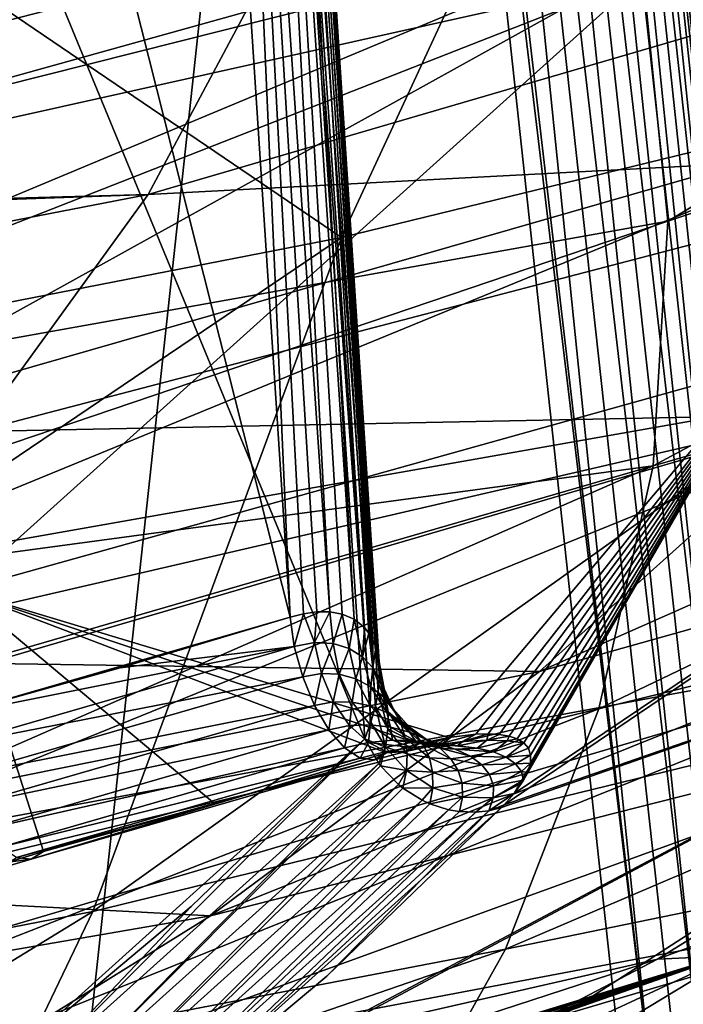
# Model space of a CAD drawing. Header units: metres. Extents: x -109 to 109, y -78 to 121.
# Tile 484 of 656: x 9.97 to 11.19, y -69.76 to -67.95. Entities that reach past the tile are written whole.
import ezdxf

# ---------------------------------------------------------------- set-up
doc = ezdxf.new("R2010")
doc.units = ezdxf.units.M
doc.layers.add('solid_508554_SW0001', color=7, linetype='CONTINUOUS')

msp = doc.modelspace()

# ---------------------------------------------------------------- linework, layer by layer
at = {"layer": 'solid_508554_SW0001'}
for points in [[(11.099886, -53.97662, 52.583096), (11.078822, -54.72551, 53.5084), (11.372429, -69.550896, 55.179344)], [(11.193978, -56.206467, 51.664692), (11.099886, -53.97662, 52.583096), (11.372429, -69.550896, 55.179344)], [(11.078822, -54.72551, 53.5084), (11.052649, -55.411457, 54.517117), (11.372429, -69.550896, 55.179344)], [(11.052649, -55.411457, 54.517117), (11.021405, -56.025562, 55.603176), (11.372429, -69.550896, 55.179344)], [(11.021405, -56.025562, 55.603176), (11.003884, -56.303486, 56.173893), (11.372429, -69.550896, 55.179344)], [(11.003884, -56.303486, 56.173893), (10.985074, -56.561272, 56.76321), (11.372429, -69.550896, 55.179344)], [(10.985074, -56.561272, 56.76321), (10.96496, -56.798229, 57.371048), (11.372429, -69.550896, 55.179344)], [(10.96496, -56.798229, 57.371048), (10.943541, -57.013496, 57.996975), (11.372429, -69.550896, 55.179344)], [(10.943541, -57.013496, 57.996975), (10.920806, -57.206284, 58.640732), (11.372429, -69.550896, 55.179344)], [(10.920806, -57.206284, 58.640732), (10.896749, -57.375793, 59.302074), (11.372429, -69.550896, 55.179344)], [(10.896749, -57.375793, 59.302074), (10.871363, -57.521179, 59.980625), (11.372429, -69.550896, 55.179344)], [(10.871363, -57.521179, 59.980625), (10.844644, -57.641582, 60.675987), (11.372429, -69.550896, 55.179344)], [(10.844644, -57.641582, 60.675987), (10.816569, -57.736176, 61.388206), (11.372429, -69.550896, 55.179344)], [(10.816569, -57.736176, 61.388206), (10.787079, -57.804199, 62.118294), (11.372429, -69.550896, 55.179344)], [(10.787079, -57.804199, 62.118294), (10.756069, -57.844742, 62.868122), (11.372429, -69.550896, 55.179344)], [(10.756069, -57.844742, 62.868122), (10.72362, -57.856609, 63.635136), (11.372429, -69.550896, 55.179344)], [(10.72362, -57.856609, 63.635136), (10.715613, -63.249142, 66.93235), (11.372429, -69.550896, 55.179344)], [(11.359968, -69.650017, 55.23122), (10.689441, -63.176216, 67.273369), (10.660881, -63.259533, 67.316826)], [(10.689441, -63.176216, 67.273369), (11.372429, -69.550896, 55.179344), (10.715613, -63.249142, 66.93235)], [(11.369334, -69.600845, 55.205662), (11.372429, -69.550896, 55.179344), (10.689441, -63.176216, 67.273369)], [(11.359968, -69.650017, 55.23122), (11.369334, -69.600845, 55.205662), (10.689441, -63.176216, 67.273369)], [(11.322629, -69.745102, 55.279568), (10.660881, -63.259533, 67.316826), (10.614527, -63.336754, 67.355988)], [(11.344223, -69.698669, 55.256145), (11.359968, -69.650017, 55.23122), (10.660881, -63.259533, 67.316826)], [(11.322629, -69.745102, 55.279568), (11.344223, -69.698669, 55.256145), (10.660881, -63.259533, 67.316826)], [(11.295086, -69.789581, 55.30162), (10.614527, -63.336754, 67.355988), (10.552168, -63.404903, 67.389351)], [(11.295086, -69.789581, 55.30162), (11.322629, -69.745102, 55.279568), (10.614527, -63.336754, 67.355988)], [(11.224426, -69.86895, 55.339779), (10.552168, -63.404903, 67.389351), (10.476211, -63.461349, 67.415627)], [(11.262318, -69.830902, 55.321709), (11.295086, -69.789581, 55.30162), (10.552168, -63.404903, 67.389351)], [(11.224426, -69.86895, 55.339779), (11.262318, -69.830902, 55.321709), (10.552168, -63.404903, 67.389351)], [(11.135849, -69.932732, 55.368664), (10.476211, -63.461349, 67.415627), (10.406857, -63.6656, 67.1343)], [(11.182116, -69.903015, 55.355484), (11.224426, -69.86895, 55.339779), (10.476211, -63.461349, 67.415627)], [(11.135849, -69.932732, 55.368664), (11.182116, -69.903015, 55.355484), (10.476211, -63.461349, 67.415627)], [(11.135849, -69.932732, 55.368664), (10.406857, -63.6656, 67.1343), (10.584968, -65.327477, 64.050369)], [(8.722846, -65.734924, 64.775879), (10.039989, -70.360802, 55.611626), (10.584968, -65.327477, 64.050369)], [(10.584968, -65.327477, 64.050369), (10.039989, -70.360802, 55.611626), (11.086201, -69.957512, 55.379543)], [(11.135849, -69.932732, 55.368664), (10.584968, -65.327477, 64.050369), (11.086201, -69.957512, 55.379543)], [(8.722846, -65.734924, 64.775879), (8.974111, -70.72364, 55.820873), (10.039989, -70.360802, 55.611626)], [(10.616752, -69.244331, 20.286196), (10.380838, -65.844398, 18.647169), (10.493095, -67.559982, 19.490025)], [(10.624987, -69.215248, 20.239943), (10.410675, -65.876724, 18.582403), (10.380838, -65.844398, 18.647169)], [(10.616752, -69.244331, 20.286196), (10.624987, -69.215248, 20.239943), (10.380838, -65.844398, 18.647169)], [(10.632301, -69.142273, 20.110825), (10.420795, -65.912155, 18.51334), (10.410675, -65.876724, 18.582403)], [(10.632489, -69.163773, 20.151255), (10.632301, -69.142273, 20.110825), (10.410675, -65.876724, 18.582403)], [(10.630182, -69.188042, 20.194366), (10.632489, -69.163773, 20.151255), (10.410675, -65.876724, 18.582403)], [(10.624987, -69.215248, 20.239943), (10.630182, -69.188042, 20.194366), (10.410675, -65.876724, 18.582403)], [(10.620139, -69.092644, 20.00526), (10.41052, -65.948273, 18.444679), (10.420795, -65.912155, 18.51334)], [(10.625846, -69.106911, 20.037916), (10.620139, -69.092644, 20.00526), (10.420795, -65.912155, 18.51334)], [(10.629986, -69.123405, 20.073084), (10.625846, -69.106911, 20.037916), (10.420795, -65.912155, 18.51334)], [(10.632301, -69.142273, 20.110825), (10.629986, -69.123405, 20.073084), (10.420795, -65.912155, 18.51334)], [(10.585676, -69.054649, 19.898096), (10.380552, -65.98262, 18.38109), (10.41052, -65.948273, 18.444679)], [(10.604863, -69.070091, 19.947094), (10.585676, -69.054649, 19.898096), (10.41052, -65.948273, 18.444679)], [(10.613075, -69.080399, 19.974985), (10.604863, -69.070091, 19.947094), (10.41052, -65.948273, 18.444679)], [(10.620139, -69.092644, 20.00526), (10.613075, -69.080399, 19.974985), (10.41052, -65.948273, 18.444679)], [(10.540831, -69.041229, 19.82568), (10.332936, -66.012863, 18.326893), (10.380552, -65.98262, 18.38109)], [(10.563925, -69.045364, 19.857826), (10.540831, -69.041229, 19.82568), (10.380552, -65.98262, 18.38109)], [(10.585676, -69.054649, 19.898096), (10.563925, -69.045364, 19.857826), (10.380552, -65.98262, 18.38109)], [(10.332936, -66.012863, 18.326893), (10.468128, -69.050972, 19.766533), (10.270909, -66.036964, 18.285767)], [(10.492867, -69.044632, 19.781076), (10.468128, -69.050972, 19.766533), (10.332936, -66.012863, 18.326893)], [(10.51713, -69.041237, 19.800543), (10.492867, -69.044632, 19.781076), (10.332936, -66.012863, 18.326893)], [(10.540831, -69.041229, 19.82568), (10.51713, -69.041237, 19.800543), (10.332936, -66.012863, 18.326893)], [(10.468128, -69.050972, 19.766533), (9.745063, -66.188759, 18.022842), (10.270909, -66.036964, 18.285767)], [(10.468128, -69.050972, 19.766533), (9.840983, -69.23201, 19.452959), (9.745063, -66.188759, 18.022842)], [(10.562556, -68.351318, 11.657229), (9.081669, -67.345329, 9.201829), (11.228762, -66.91394, 9.949012)], [(12.515007, -67.874069, 12.483847), (10.562556, -68.351318, 11.657229), (11.228762, -66.91394, 9.949012)], [(8.090868, -67.351494, 12.443469), (9.514198, -68.17852, 15.059), (10.003725, -66.967171, 13.109138)], [(10.003725, -66.967171, 13.109138), (9.514198, -68.17852, 15.059), (11.2649, -67.737183, 15.823428)], [(8.973277, -67.973274, 41.620266), (11.000391, -67.42421, 41.129379), (10.810631, -66.983475, 41.892754)], [(8.973282, -67.582893, 42.17997), (8.973277, -67.973274, 41.620266), (10.810631, -66.983475, 41.892754)], [(11.118402, -67.871162, 40.355236), (11.163894, -68.321419, 39.575367), (13.25399, -67.063972, 39.817318)], [(11.163894, -68.321419, 39.575367), (13.287147, -67.616928, 38.859566), (13.25399, -67.063972, 39.817318)], [(9.552767, -68.167564, 42.301487), (11.298637, -67.136955, 42.627331), (11.53973, -67.613617, 41.800732)], [(9.552767, -68.167564, 42.301487), (9.553184, -67.884018, 42.697395), (11.298637, -67.136955, 42.627331)], [(10.562556, -68.351318, 11.657229), (8.537952, -68.746323, 10.973067), (9.081669, -67.345329, 9.201829)], [(10.606491, -67.365486, 37.287834), (8.518078, -68.020164, 37.710732), (8.518078, -67.705467, 38.308186)], [(10.606491, -67.365486, 37.287834), (10.445769, -67.823166, 36.495113), (8.518078, -68.020164, 37.710732)], [(8.973277, -67.973274, 41.620266), (8.973287, -68.349586, 41.051792), (11.000391, -67.42421, 41.129379)], [(8.973287, -68.349586, 41.051792), (11.118402, -67.871162, 40.355236), (11.000391, -67.42421, 41.129379)], [(9.937366, -67.654198, 20.683214), (10.605354, -69.275566, 20.332878), (10.493095, -67.559982, 19.490025)], [(10.493095, -67.559982, 19.490025), (10.605354, -69.275566, 20.332878), (10.616752, -69.244331, 20.286196)], [(9.552154, -68.716293, 41.49229), (11.53973, -67.613617, 41.800732), (11.700391, -68.098663, 40.959591)], [(9.552154, -68.716293, 41.49229), (9.552423, -68.444893, 41.899971), (11.53973, -67.613617, 41.800732)], [(9.552423, -68.444893, 41.899971), (9.552767, -68.167564, 42.301487), (11.53973, -67.613617, 41.800732)], [(11.136569, -68.772041, 38.794865), (13.228186, -68.16935, 37.902748), (13.287147, -67.616928, 38.859566)], [(11.163894, -68.321419, 39.575367), (11.136569, -68.772041, 38.794865), (13.287147, -67.616928, 38.859566)], [(9.937366, -67.654198, 20.683214), (9.953881, -69.862343, 22.029278), (10.605354, -69.275566, 20.332878)], [(10.206205, -68.272141, 35.717464), (12.26021, -67.671394, 34.749088), (11.899963, -68.182938, 33.863075)], [(10.445769, -67.823166, 36.495113), (12.26021, -67.671394, 34.749088), (10.206205, -68.272141, 35.717464)], [(11.2649, -67.737183, 15.823428), (9.514198, -68.17852, 15.059), (9.860261, -69.001831, 17.463547)], [(11.2649, -67.737183, 15.823428), (9.860261, -69.001831, 17.463547), (11.337308, -68.589081, 18.178446)], [(10.445769, -67.823166, 36.495113), (8.518065, -68.318138, 37.107834), (8.518078, -68.020164, 37.710732)], [(10.445769, -67.823166, 36.495113), (10.206205, -68.272141, 35.717464), (8.518065, -68.318138, 37.107834)], [(8.973281, -68.713303, 40.47224), (11.163894, -68.321419, 39.575367), (11.118402, -67.871162, 40.355236)], [(8.973287, -68.349586, 41.051792), (8.973281, -68.713303, 40.47224), (11.118402, -67.871162, 40.355236)], [(10.104867, -69.593506, 13.579248), (10.562556, -68.351318, 11.657229), (12.515007, -67.874069, 12.483847)], [(11.972716, -69.136932, 14.370047), (10.104867, -69.593506, 13.579248), (12.515007, -67.874069, 12.483847)], [(9.551952, -68.981728, 41.07832), (11.700391, -68.098663, 40.959591), (11.779497, -68.588722, 40.109772)], [(9.551952, -68.981728, 41.07832), (9.552154, -68.716293, 41.49229), (11.700391, -68.098663, 40.959591)], [(10.862473, -69.396744, 20.364328), (12.19121, -68.935509, 21.163647), (12.745686, -68.120148, 18.990658)], [(10.880384, -69.376144, 20.307268), (10.862473, -69.396744, 20.364328), (12.745686, -68.120148, 18.990658)], [(10.880384, -69.376144, 20.307268), (12.745686, -68.120148, 18.990658), (11.337308, -68.589081, 18.178446)], [(10.927057, -69.151299, 32.185825), (13.256857, -68.118958, 31.610519), (12.64226, -68.669052, 30.657736)], [(10.927057, -69.151299, 32.185825), (11.454516, -68.677414, 33.006611), (13.256857, -68.118958, 31.610519)], [(11.036607, -69.220093, 38.018818), (13.077516, -68.7174, 36.953491), (13.228186, -68.16935, 37.902748)], [(11.136569, -68.772041, 38.794865), (11.036607, -69.220093, 38.018818), (13.228186, -68.16935, 37.902748)], [(9.889606, -68.70903, 34.960754), (11.899963, -68.182938, 33.863075), (11.454516, -68.677414, 33.006611)], [(10.206205, -68.272141, 35.717464), (11.899963, -68.182938, 33.863075), (9.889606, -68.70903, 34.960754)], [(10.206205, -68.272141, 35.717464), (8.518068, -68.332085, 37.078636), (8.518065, -68.318138, 37.107834)], [(10.206205, -68.272141, 35.717464), (8.518078, -68.599785, 36.499077), (8.518068, -68.332085, 37.078636)], [(10.206205, -68.272141, 35.717464), (9.889606, -68.70903, 34.960754), (8.518078, -68.599785, 36.499077)], [(8.973281, -69.063957, 39.881996), (11.136569, -68.772041, 38.794865), (11.163894, -68.321419, 39.575367)], [(8.973281, -68.713303, 40.47224), (8.973281, -69.063957, 39.881996), (11.163894, -68.321419, 39.575367)], [(8.167993, -69.97139, 12.924731), (8.537952, -68.746323, 10.973067), (10.562556, -68.351318, 11.657229)], [(10.104867, -69.593506, 13.579248), (8.167993, -69.97139, 12.924731), (10.562556, -68.351318, 11.657229)], [(9.551767, -69.493103, 40.233418), (11.779497, -68.588722, 40.109772), (11.7765, -69.08036, 39.257198)], [(9.551767, -69.493103, 40.233418), (9.551822, -69.240791, 40.658535), (11.779497, -68.588722, 40.109772)], [(9.551822, -69.240791, 40.658535), (9.551952, -68.981728, 41.07832), (11.779497, -68.588722, 40.109772)], [(10.760101, -69.272552, 19.648949), (11.337308, -68.589081, 18.178446), (9.860261, -69.001831, 17.463547)], [(10.760101, -69.272552, 19.648949), (10.810015, -69.266502, 19.712381), (11.337308, -68.589081, 18.178446)], [(10.810015, -69.266502, 19.712381), (10.832491, -69.265862, 19.749733), (11.337308, -68.589081, 18.178446)], [(10.832491, -69.265862, 19.749733), (10.852953, -69.267014, 19.791025), (11.337308, -68.589081, 18.178446)], [(10.852953, -69.267014, 19.791025), (10.871071, -69.270096, 19.836349), (11.337308, -68.589081, 18.178446)], [(10.871071, -69.270096, 19.836349), (10.886411, -69.275299, 19.88574), (11.337308, -68.589081, 18.178446)], [(10.894252, -69.356949, 20.249229), (10.880384, -69.376144, 20.307268), (11.337308, -68.589081, 18.178446)], [(10.886411, -69.275299, 19.88574), (10.898536, -69.282837, 19.939388), (11.337308, -68.589081, 18.178446)], [(10.897788, -69.351196, 20.230759), (10.894252, -69.356949, 20.249229), (11.337308, -68.589081, 18.178446)], [(10.904921, -69.337326, 20.183855), (10.897788, -69.351196, 20.230759), (11.337308, -68.589081, 18.178446)], [(10.898536, -69.282837, 19.939388), (10.906798, -69.292686, 19.99605), (11.337308, -68.589081, 18.178446)], [(10.91043, -69.319969, 20.119186), (10.904921, -69.337326, 20.183855), (11.337308, -68.589081, 18.178446)], [(10.906798, -69.292686, 19.99605), (10.910929, -69.305069, 20.05628), (11.337308, -68.589081, 18.178446)], [(10.910929, -69.305069, 20.05628), (10.91043, -69.319969, 20.119186), (11.337308, -68.589081, 18.178446)], [(9.498362, -69.130524, 34.230701), (11.454516, -68.677414, 33.006611), (10.927057, -69.151299, 32.185825)], [(9.889606, -68.70903, 34.960754), (11.454516, -68.677414, 33.006611), (9.498362, -69.130524, 34.230701)], [(10.321363, -69.601181, 31.406597), (12.64226, -68.669052, 30.657736), (11.936573, -69.191101, 29.753521)], [(10.321363, -69.601181, 31.406597), (10.927057, -69.151299, 32.185825), (12.64226, -68.669052, 30.657736)], [(10.864658, -69.662651, 37.252285), (12.836181, -69.257286, 36.018383), (13.077516, -68.7174, 36.953491)], [(11.036607, -69.220093, 38.018818), (10.864658, -69.662651, 37.252285), (13.077516, -68.7174, 36.953491)], [(8.973281, -69.063957, 39.881996), (8.973287, -69.400139, 39.283257), (11.136569, -68.772041, 38.794865)], [(8.973287, -69.720879, 38.677891), (11.036607, -69.220093, 38.018818), (11.136569, -68.772041, 38.794865)], [(8.973287, -69.400139, 39.283257), (8.973287, -69.720879, 38.677891), (11.136569, -68.772041, 38.794865)], [(10.18226, -70.007263, 22.13147), (11.302233, -69.664116, 23.215427), (12.19121, -68.935509, 21.163647)], [(10.201253, -69.993057, 22.086929), (10.18226, -70.007263, 22.13147), (12.19121, -68.935509, 21.163647)], [(10.857495, -69.401985, 20.378113), (10.201253, -69.993057, 22.086929), (12.19121, -68.935509, 21.163647)], [(10.857495, -69.401985, 20.378113), (12.19121, -68.935509, 21.163647), (10.862473, -69.396744, 20.364328)], [(10.70481, -69.28421, 19.599392), (10.760101, -69.272552, 19.648949), (9.860261, -69.001831, 17.463547)], [(10.645167, -69.300842, 19.562845), (10.70481, -69.28421, 19.599392), (9.860261, -69.001831, 17.463547)], [(10.329443, -69.395035, 19.406357), (10.645167, -69.300842, 19.562845), (9.860261, -69.001831, 17.463547)], [(10.013428, -69.483208, 19.246975), (10.329443, -69.395035, 19.406357), (9.860261, -69.001831, 17.463547)], [(9.948844, -69.502441, 19.221439), (10.013428, -69.483208, 19.246975), (9.860261, -69.001831, 17.463547)], [(10.475685, -69.105156, 19.785124), (10.468128, -69.050972, 19.766533), (10.492867, -69.044632, 19.781076)], [(10.513037, -69.097816, 19.809282), (10.475685, -69.105156, 19.785124), (10.492867, -69.044632, 19.781076)], [(10.513037, -69.097816, 19.809282), (10.492867, -69.044632, 19.781076), (10.51713, -69.041237, 19.800543)], [(10.513037, -69.097816, 19.809282), (10.51713, -69.041237, 19.800543), (10.540831, -69.041229, 19.82568)], [(10.513037, -69.097816, 19.809282), (10.540831, -69.041229, 19.82568), (10.546959, -69.099342, 19.842949)], [(10.546959, -69.099342, 19.842949), (10.540831, -69.041229, 19.82568), (10.563925, -69.045364, 19.857826)], [(10.546959, -69.099342, 19.842949), (10.563925, -69.045364, 19.857826), (10.576504, -69.108536, 19.884487)], [(10.576504, -69.108536, 19.884487), (10.563925, -69.045364, 19.857826), (10.585676, -69.054649, 19.898096)], [(10.468128, -69.050972, 19.766533), (10.1547, -69.144478, 19.611183), (9.840983, -69.23201, 19.452959)], [(10.475685, -69.105156, 19.785124), (10.1547, -69.144478, 19.611183), (10.468128, -69.050972, 19.766533)], [(10.576504, -69.108536, 19.884487), (10.585676, -69.054649, 19.898096), (10.601073, -69.123962, 19.932011)], [(10.601073, -69.123962, 19.932011), (10.585676, -69.054649, 19.898096), (10.604863, -69.070091, 19.947094)], [(9.551785, -69.738281, 39.803535), (9.551767, -69.493103, 40.233418), (11.7765, -69.08036, 39.257198)], [(9.551875, -69.975861, 39.369682), (9.551785, -69.738281, 39.803535), (11.7765, -69.08036, 39.257198)], [(9.551875, -69.975861, 39.369682), (11.7765, -69.08036, 39.257198), (11.69142, -69.57016, 38.407814)], [(10.601073, -69.123962, 19.932011), (10.604863, -69.070091, 19.947094), (10.613075, -69.080399, 19.974985)], [(10.601073, -69.123962, 19.932011), (10.613075, -69.080399, 19.974985), (10.62045, -69.144302, 19.983793)], [(10.62045, -69.144302, 19.983793), (10.613075, -69.080399, 19.974985), (10.620139, -69.092644, 20.00526)], [(10.513037, -69.097816, 19.809282), (10.491059, -69.161148, 19.788937), (10.475685, -69.105156, 19.785124)], [(10.513037, -69.097816, 19.809282), (10.525434, -69.154663, 19.810242), (10.491059, -69.161148, 19.788937)], [(10.513037, -69.097816, 19.809282), (10.546959, -69.099342, 19.842949), (10.525434, -69.154663, 19.810242)], [(10.546959, -69.099342, 19.842949), (10.558433, -69.156303, 19.839863), (10.525434, -69.154663, 19.810242)], [(10.546959, -69.099342, 19.842949), (10.576504, -69.108536, 19.884487), (10.558433, -69.156303, 19.839863)], [(10.62045, -69.144302, 19.983793), (10.620139, -69.092644, 20.00526), (10.625846, -69.106911, 20.037916)], [(10.475685, -69.105156, 19.785124), (9.840983, -69.23201, 19.452959), (10.1547, -69.144478, 19.611183)], [(10.475685, -69.105156, 19.785124), (9.846724, -69.28672, 19.470644), (9.840983, -69.23201, 19.452959)], [(10.475685, -69.105156, 19.785124), (10.491059, -69.161148, 19.788937), (9.846724, -69.28672, 19.470644)], [(10.576504, -69.108536, 19.884487), (10.589188, -69.164886, 19.877464), (10.558433, -69.156303, 19.839863)], [(10.576504, -69.108536, 19.884487), (10.601073, -69.123962, 19.932011), (10.589188, -69.164886, 19.877464)], [(10.62045, -69.144302, 19.983793), (10.625846, -69.106911, 20.037916), (10.634675, -69.168495, 20.038437)], [(10.634675, -69.168495, 20.038437), (10.625846, -69.106911, 20.037916), (10.629986, -69.123405, 20.073084)], [(9.498362, -69.130524, 34.230701), (10.927057, -69.151299, 32.185825), (9.035425, -69.533455, 33.532814)], [(9.583935, -70.680077, 15.577909), (10.104867, -69.593506, 13.579248), (11.972716, -69.136932, 14.370047)], [(11.355492, -70.24704, 16.32794), (9.583935, -70.680077, 15.577909), (11.972716, -69.136932, 14.370047)], [(10.601073, -69.123962, 19.932011), (10.616559, -69.179146, 19.921974), (10.589188, -69.164886, 19.877464)], [(10.601073, -69.123962, 19.932011), (10.62045, -69.144302, 19.983793), (10.616559, -69.179146, 19.921974)], [(10.643909, -69.195732, 20.094879), (10.629986, -69.123405, 20.073084), (10.632301, -69.142273, 20.110825)], [(10.634675, -69.168495, 20.038437), (10.629986, -69.123405, 20.073084), (10.643909, -69.195732, 20.094879)], [(9.035425, -69.533455, 33.532814), (10.927057, -69.151299, 32.185825), (10.321363, -69.601181, 31.406597)], [(10.525434, -69.154663, 19.810242), (10.512924, -69.213837, 19.777468), (10.491059, -69.161148, 19.788937)], [(10.525434, -69.154663, 19.810242), (10.547483, -69.2071, 19.798008), (10.512924, -69.213837, 19.777468)], [(10.525434, -69.154663, 19.810242), (10.558433, -69.156303, 19.839863), (10.547483, -69.2071, 19.798008)], [(12.542515, -69.143684, 24.116848), (10.532949, -70.129982, 25.426714), (11.601282, -69.659859, 26.240993)], [(12.542515, -69.143684, 24.116848), (11.302233, -69.664116, 23.215427), (10.532949, -70.129982, 25.426714)], [(10.62045, -69.144302, 19.983793), (10.639684, -69.197929, 19.971966), (10.616559, -69.179146, 19.921974)], [(10.62045, -69.144302, 19.983793), (10.634675, -69.168495, 20.038437), (10.639684, -69.197929, 19.971966)], [(10.643909, -69.195732, 20.094879), (10.632301, -69.142273, 20.110825), (10.632489, -69.163773, 20.151255)], [(11.144884, -69.681343, 28.904394), (12.586027, -69.146126, 27.130804), (11.601282, -69.659859, 26.240993)], [(11.144884, -69.681343, 28.904394), (11.936573, -69.191101, 29.753521), (12.586027, -69.146126, 27.130804)], [(10.491059, -69.161148, 19.788937), (9.860422, -69.343193, 19.473618), (9.846724, -69.28672, 19.470644)], [(10.491059, -69.161148, 19.788937), (10.512924, -69.213837, 19.777468), (9.860422, -69.343193, 19.473618)], [(10.558433, -69.156303, 19.839863), (10.581933, -69.207748, 19.826214), (10.547483, -69.2071, 19.798008)], [(10.558433, -69.156303, 19.839863), (10.589188, -69.164886, 19.877464), (10.581933, -69.207748, 19.826214)], [(10.589188, -69.164886, 19.877464), (10.615418, -69.214684, 19.862692), (10.581933, -69.207748, 19.826214)], [(10.589188, -69.164886, 19.877464), (10.616559, -69.179146, 19.921974), (10.615418, -69.214684, 19.862692)], [(10.648336, -69.22541, 20.152308), (10.632489, -69.163773, 20.151255), (10.630182, -69.188042, 20.194366)], [(10.643909, -69.195732, 20.094879), (10.632489, -69.163773, 20.151255), (10.648336, -69.22541, 20.152308)], [(10.634675, -69.168495, 20.038437), (10.658086, -69.220306, 20.02606), (10.639684, -69.197929, 19.971966)], [(10.634675, -69.168495, 20.038437), (10.643909, -69.195732, 20.094879), (10.658086, -69.220306, 20.02606)], [(9.641771, -70.023857, 30.674501), (11.936573, -69.191101, 29.753521), (11.144884, -69.681343, 28.904394)], [(9.641771, -70.023857, 30.674501), (10.321363, -69.601181, 31.406597), (11.936573, -69.191101, 29.753521)], [(10.616559, -69.179146, 19.921974), (10.646361, -69.226807, 19.906937), (10.615418, -69.214684, 19.862692)], [(10.616559, -69.179146, 19.921974), (10.639684, -69.197929, 19.971966), (10.646361, -69.226807, 19.906937)], [(10.648122, -69.257072, 20.210083), (10.630182, -69.188042, 20.194366), (10.624987, -69.215248, 20.239943)], [(10.648336, -69.22541, 20.152308), (10.630182, -69.188042, 20.194366), (10.648122, -69.257072, 20.210083)], [(10.547483, -69.2071, 19.798008), (10.539431, -69.258759, 19.751684), (10.512924, -69.213837, 19.777468)], [(10.547483, -69.2071, 19.798008), (10.577316, -69.250702, 19.773615), (10.539431, -69.258759, 19.751684)], [(10.547483, -69.2071, 19.798008), (10.581933, -69.207748, 19.826214), (10.577316, -69.250702, 19.773615)], [(10.581933, -69.207748, 19.826214), (10.615472, -69.249336, 19.803156), (10.577316, -69.250702, 19.773615)], [(10.581933, -69.207748, 19.826214), (10.615418, -69.214684, 19.862692), (10.615472, -69.249336, 19.803156)], [(10.639684, -69.197929, 19.971966), (10.673409, -69.243156, 19.957701), (10.646361, -69.226807, 19.906937)], [(10.639684, -69.197929, 19.971966), (10.658086, -69.220306, 20.02606), (10.673409, -69.243156, 19.957701)], [(10.643909, -69.195732, 20.094879), (10.67156, -69.24556, 20.08309), (10.658086, -69.220306, 20.02606)], [(10.643909, -69.195732, 20.094879), (10.648336, -69.22541, 20.152308), (10.67156, -69.24556, 20.08309)], [(8.973273, -70.025757, 38.066967), (10.864658, -69.662651, 37.252285), (11.036607, -69.220093, 38.018818)], [(8.973287, -69.720879, 38.677891), (8.973273, -70.025757, 38.066967), (11.036607, -69.220093, 38.018818)], [(10.512924, -69.213837, 19.777468), (9.880907, -69.396278, 19.461458), (9.860422, -69.343193, 19.473618)], [(10.512924, -69.213837, 19.777468), (10.539431, -69.258759, 19.751684), (9.880907, -69.396278, 19.461458)], [(10.615418, -69.214684, 19.862692), (10.652977, -69.253708, 19.841421), (10.615472, -69.249336, 19.803156)], [(10.615418, -69.214684, 19.862692), (10.646361, -69.226807, 19.906937), (10.652977, -69.253708, 19.841421)], [(10.643379, -69.290352, 20.267675), (10.624987, -69.215248, 20.239943), (10.616752, -69.244331, 20.286196)], [(10.648122, -69.257072, 20.210083), (10.624987, -69.215248, 20.239943), (10.643379, -69.290352, 20.267675)], [(10.646361, -69.226807, 19.906937), (10.68796, -69.262909, 19.888172), (10.652977, -69.253708, 19.841421)], [(10.646361, -69.226807, 19.906937), (10.673409, -69.243156, 19.957701), (10.68796, -69.262909, 19.888172)], [(10.648336, -69.22541, 20.152308), (10.648122, -69.257072, 20.210083), (10.680044, -69.273125, 20.142115)], [(10.648336, -69.22541, 20.152308), (10.680044, -69.273125, 20.142115), (10.67156, -69.24556, 20.08309)], [(10.658086, -69.220306, 20.02606), (10.695701, -69.262909, 20.013569), (10.673409, -69.243156, 19.957701)], [(10.658086, -69.220306, 20.02606), (10.67156, -69.24556, 20.08309), (10.695701, -69.262909, 20.013569)], [(10.643379, -69.290352, 20.267675), (10.616752, -69.244331, 20.286196), (10.605354, -69.275566, 20.332878)], [(10.67156, -69.24556, 20.08309), (10.712775, -69.285439, 20.073265), (10.695701, -69.262909, 20.013569)], [(10.67156, -69.24556, 20.08309), (10.680044, -69.273125, 20.142115), (10.712775, -69.285439, 20.073265)], [(10.673409, -69.243156, 19.957701), (10.718768, -69.276138, 19.942204), (10.68796, -69.262909, 19.888172)], [(10.673409, -69.243156, 19.957701), (10.695701, -69.262909, 20.013569), (10.718768, -69.276138, 19.942204)], [(10.539431, -69.258759, 19.751684), (9.906445, -69.44149, 19.435192), (9.880907, -69.396278, 19.461458)], [(10.539431, -69.258759, 19.751684), (10.568333, -69.29213, 19.713774), (9.906445, -69.44149, 19.435192)], [(10.577316, -69.250702, 19.773615), (10.568333, -69.29213, 19.713774), (10.539431, -69.258759, 19.751684)], [(10.577316, -69.250702, 19.773615), (10.612409, -69.281769, 19.73913), (10.568333, -69.29213, 19.713774)], [(10.577316, -69.250702, 19.773615), (10.615472, -69.249336, 19.803156), (10.612409, -69.281769, 19.73913)], [(10.615472, -69.249336, 19.803156), (10.65621, -69.277534, 19.772644), (10.612409, -69.281769, 19.73913)], [(10.615472, -69.249336, 19.803156), (10.652977, -69.253708, 19.841421), (10.65621, -69.277534, 19.772644)], [(10.621846, -70.096825, 36.500271), (12.505855, -69.785263, 35.103901), (12.836181, -69.257286, 36.018383)], [(10.864658, -69.662651, 37.252285), (10.621846, -70.096825, 36.500271), (12.836181, -69.257286, 36.018383)], [(10.648122, -69.257072, 20.210083), (10.643379, -69.290352, 20.267675), (10.683523, -69.302605, 20.202375)], [(10.648122, -69.257072, 20.210083), (10.683523, -69.302605, 20.202375), (10.680044, -69.273125, 20.142115)], [(10.652977, -69.253708, 19.841421), (10.698684, -69.278656, 19.815453), (10.65621, -69.277534, 19.772644)], [(10.652977, -69.253708, 19.841421), (10.68796, -69.262909, 19.888172), (10.698684, -69.278656, 19.815453)], [(10.68796, -69.262909, 19.888172), (10.737831, -69.284401, 19.86727), (10.698684, -69.278656, 19.815453)], [(10.68796, -69.262909, 19.888172), (10.718768, -69.276138, 19.942204), (10.737831, -69.284401, 19.86727)], [(10.695701, -69.262909, 20.013569), (10.744335, -69.292694, 20.002022), (10.718768, -69.276138, 19.942204)], [(10.695701, -69.262909, 20.013569), (10.712775, -69.285439, 20.073265), (10.744335, -69.292694, 20.002022)], [(9.953881, -69.862343, 22.029278), (10.285728, -69.584221, 21.178143), (10.605354, -69.275566, 20.332878)], [(9.97835, -69.908745, 22.024672), (10.605354, -69.275566, 20.332878), (10.285728, -69.584221, 21.178143)], [(9.97835, -69.908745, 22.024672), (10.631191, -69.321022, 20.325018), (10.605354, -69.275566, 20.332878)], [(10.612409, -69.281769, 19.73913), (10.597186, -69.311104, 19.666943), (10.568333, -69.29213, 19.713774)], [(10.644961, -69.298668, 19.694258), (10.597186, -69.311104, 19.666943), (10.612409, -69.281769, 19.73913)], [(10.631191, -69.321022, 20.325018), (10.643379, -69.290352, 20.267675), (10.605354, -69.275566, 20.332878)], [(10.691393, -69.290993, 19.729105), (10.612409, -69.281769, 19.73913), (10.65621, -69.277534, 19.772644)], [(10.691393, -69.290993, 19.729105), (10.644961, -69.298668, 19.694258), (10.612409, -69.281769, 19.73913)], [(10.735689, -69.287636, 19.77212), (10.65621, -69.277534, 19.772644), (10.698684, -69.278656, 19.815453)], [(10.735689, -69.287636, 19.77212), (10.691393, -69.290993, 19.729105), (10.65621, -69.277534, 19.772644)], [(10.680044, -69.273125, 20.142115), (10.724397, -69.310242, 20.135723), (10.712775, -69.285439, 20.073265)], [(10.680044, -69.273125, 20.142115), (10.683523, -69.302605, 20.202375), (10.724397, -69.310242, 20.135723)], [(10.680993, -69.298325, 19.648529), (10.760101, -69.272552, 19.648949), (10.70481, -69.28421, 19.599392)], [(10.735293, -69.287178, 19.69092), (10.760101, -69.272552, 19.648949), (10.680993, -69.298325, 19.648529)], [(10.776405, -69.288193, 19.823038), (10.698684, -69.278656, 19.815453), (10.737831, -69.284401, 19.86727)], [(10.776405, -69.288193, 19.823038), (10.735689, -69.287636, 19.77212), (10.698684, -69.278656, 19.815453)], [(10.718768, -69.276138, 19.942204), (10.771925, -69.294098, 19.926786), (10.737831, -69.284401, 19.86727)], [(10.718768, -69.276138, 19.942204), (10.744335, -69.292694, 20.002022), (10.771925, -69.294098, 19.926786)], [(10.735293, -69.287178, 19.69092), (10.810015, -69.266502, 19.712381), (10.760101, -69.272552, 19.648949)], [(10.785394, -69.280411, 19.74226), (10.810015, -69.266502, 19.712381), (10.735293, -69.287178, 19.69092)], [(10.785394, -69.280411, 19.74226), (10.735293, -69.287178, 19.69092), (10.735689, -69.287636, 19.77212)], [(10.785394, -69.280411, 19.74226), (10.735689, -69.287636, 19.77212), (10.776405, -69.288193, 19.823038)], [(10.829939, -69.277695, 19.80172), (10.776405, -69.288193, 19.823038), (10.812217, -69.292229, 19.880848)], [(10.829939, -69.277695, 19.80172), (10.785394, -69.280411, 19.74226), (10.776405, -69.288193, 19.823038)], [(10.785394, -69.280411, 19.74226), (10.832491, -69.265862, 19.749733), (10.810015, -69.266502, 19.712381)], [(10.829939, -69.277695, 19.80172), (10.832491, -69.265862, 19.749733), (10.785394, -69.280411, 19.74226)], [(10.867857, -69.278648, 19.867929), (10.829939, -69.277695, 19.80172), (10.812217, -69.292229, 19.880848)], [(10.867857, -69.278648, 19.867929), (10.812217, -69.292229, 19.880848), (10.842237, -69.299324, 19.94425)], [(10.829939, -69.277695, 19.80172), (10.852953, -69.267014, 19.791025), (10.832491, -69.265862, 19.749733)], [(10.829939, -69.277695, 19.80172), (10.871071, -69.270096, 19.836349), (10.852953, -69.267014, 19.791025)], [(10.867857, -69.278648, 19.867929), (10.871071, -69.270096, 19.836349), (10.829939, -69.277695, 19.80172)], [(10.867857, -69.278648, 19.867929), (10.842237, -69.299324, 19.94425), (10.898536, -69.282837, 19.939388)], [(10.867857, -69.278648, 19.867929), (10.886411, -69.275299, 19.88574), (10.871071, -69.270096, 19.836349)], [(10.867857, -69.278648, 19.867929), (10.898536, -69.282837, 19.939388), (10.886411, -69.275299, 19.88574)], [(10.568333, -69.29213, 19.713774), (9.934874, -69.474991, 19.397045), (9.906445, -69.44149, 19.435192)], [(10.568333, -69.29213, 19.713774), (10.597186, -69.311104, 19.666943), (9.934874, -69.474991, 19.397045)], [(10.644961, -69.298668, 19.694258), (10.623548, -69.314087, 19.615154), (10.597186, -69.311104, 19.666943)], [(10.680993, -69.298325, 19.648529), (10.645167, -69.300842, 19.562845), (10.623548, -69.314087, 19.615154)], [(10.680993, -69.298325, 19.648529), (10.623548, -69.314087, 19.615154), (10.644961, -69.298668, 19.694258)], [(10.631191, -69.321022, 20.325018), (10.634168, -69.324966, 20.32461), (10.643379, -69.290352, 20.267675)], [(10.643379, -69.290352, 20.267675), (10.634168, -69.324966, 20.32461), (10.681979, -69.333664, 20.263237)], [(10.643379, -69.290352, 20.267675), (10.681979, -69.333664, 20.263237), (10.683523, -69.302605, 20.202375)], [(10.680993, -69.298325, 19.648529), (10.644961, -69.298668, 19.694258), (10.691393, -69.290993, 19.729105)], [(10.680993, -69.298325, 19.648529), (10.70481, -69.28421, 19.599392), (10.645167, -69.300842, 19.562845)], [(10.735293, -69.287178, 19.69092), (10.680993, -69.298325, 19.648529), (10.691393, -69.290993, 19.729105)], [(10.735293, -69.287178, 19.69092), (10.691393, -69.290993, 19.729105), (10.735689, -69.287636, 19.77212)], [(10.712775, -69.285439, 20.073265), (10.764064, -69.312004, 20.066236), (10.744335, -69.292694, 20.002022)], [(10.712775, -69.285439, 20.073265), (10.724397, -69.310242, 20.135723), (10.764064, -69.312004, 20.066236)], [(10.812217, -69.292229, 19.880848), (10.737831, -69.284401, 19.86727), (10.771925, -69.294098, 19.926786)], [(10.812217, -69.292229, 19.880848), (10.776405, -69.288193, 19.823038), (10.737831, -69.284401, 19.86727)], [(10.744335, -69.292694, 20.002022), (10.799872, -69.307144, 19.992393), (10.771925, -69.294098, 19.926786)], [(10.744335, -69.292694, 20.002022), (10.764064, -69.312004, 20.066236), (10.799872, -69.307144, 19.992393)], [(10.842237, -69.299324, 19.94425), (10.812217, -69.292229, 19.880848), (10.771925, -69.294098, 19.926786)], [(10.842237, -69.299324, 19.94425), (10.771925, -69.294098, 19.926786), (10.799872, -69.307144, 19.992393)], [(10.865977, -69.309067, 20.01198), (10.842237, -69.299324, 19.94425), (10.799872, -69.307144, 19.992393)], [(10.865977, -69.309067, 20.01198), (10.898536, -69.282837, 19.939388), (10.842237, -69.299324, 19.94425)], [(10.865977, -69.309067, 20.01198), (10.906798, -69.292686, 19.99605), (10.898536, -69.282837, 19.939388)], [(10.865977, -69.309067, 20.01198), (10.910929, -69.305069, 20.05628), (10.906798, -69.292686, 19.99605)], [(10.597186, -69.311104, 19.666943), (9.963788, -69.49395, 19.350243), (9.934874, -69.474991, 19.397045)], [(10.597186, -69.311104, 19.666943), (10.623548, -69.314087, 19.615154), (9.963788, -69.49395, 19.350243)], [(10.623548, -69.314087, 19.615154), (9.99074, -69.496758, 19.29875), (9.963788, -69.49395, 19.350243)], [(9.99074, -69.496758, 19.29875), (10.645167, -69.300842, 19.562845), (10.329443, -69.395035, 19.406357)], [(10.623548, -69.314087, 19.615154), (10.645167, -69.300842, 19.562845), (9.99074, -69.496758, 19.29875)], [(10.683523, -69.302605, 20.202375), (10.681979, -69.333664, 20.263237), (10.730433, -69.336952, 20.200071)], [(10.683523, -69.302605, 20.202375), (10.730433, -69.336952, 20.200071), (10.724397, -69.310242, 20.135723)], [(10.724397, -69.310242, 20.135723), (10.777639, -69.333626, 20.133675), (10.764064, -69.312004, 20.066236)], [(10.724397, -69.310242, 20.135723), (10.730433, -69.336952, 20.200071), (10.777639, -69.333626, 20.133675)], [(10.764064, -69.312004, 20.066236), (10.821086, -69.323013, 20.062599), (10.799872, -69.307144, 19.992393)], [(10.764064, -69.312004, 20.066236), (10.777639, -69.333626, 20.133675), (10.821086, -69.323013, 20.062599)], [(10.865977, -69.309067, 20.01198), (10.799872, -69.307144, 19.992393), (10.821086, -69.323013, 20.062599)], [(10.883204, -69.321144, 20.082932), (10.865977, -69.309067, 20.01198), (10.821086, -69.323013, 20.062599)], [(10.883204, -69.321144, 20.082932), (10.910929, -69.305069, 20.05628), (10.865977, -69.309067, 20.01198)], [(10.883204, -69.321144, 20.082932), (10.91043, -69.319969, 20.119186), (10.910929, -69.305069, 20.05628)], [(9.97835, -69.908745, 22.024672), (10.013325, -69.948433, 22.026297), (10.631191, -69.321022, 20.325018)], [(10.013325, -69.948433, 22.026297), (10.634168, -69.324966, 20.32461), (10.631191, -69.321022, 20.325018)], [(10.013325, -69.948433, 22.026297), (10.667327, -69.359589, 20.323633), (10.634168, -69.324966, 20.32461)], [(10.634168, -69.324966, 20.32461), (10.667327, -69.359589, 20.323633), (10.681979, -69.333664, 20.263237)], [(10.667327, -69.359589, 20.323633), (10.675357, -69.366066, 20.324135), (10.681979, -69.333664, 20.263237)], [(10.681979, -69.333664, 20.263237), (10.675357, -69.366066, 20.324135), (10.730772, -69.36528, 20.265575)], [(10.681979, -69.333664, 20.263237), (10.730772, -69.36528, 20.265575), (10.730433, -69.336952, 20.200071)], [(10.730433, -69.336952, 20.200071), (10.784878, -69.357216, 20.203365), (10.777639, -69.333626, 20.133675)], [(10.777639, -69.333626, 20.133675), (10.835267, -69.341293, 20.136143), (10.821086, -69.323013, 20.062599)], [(10.777639, -69.333626, 20.133675), (10.784878, -69.357216, 20.203365), (10.835267, -69.341293, 20.136143)], [(10.883204, -69.321144, 20.082932), (10.821086, -69.323013, 20.062599), (10.835267, -69.341293, 20.136143)], [(10.893815, -69.335274, 20.156183), (10.883204, -69.321144, 20.082932), (10.835267, -69.341293, 20.136143)], [(10.893815, -69.335274, 20.156183), (10.835267, -69.341293, 20.136143), (10.842251, -69.361679, 20.211979)], [(10.893815, -69.335274, 20.156183), (10.842251, -69.361679, 20.211979), (10.897788, -69.351196, 20.230759)], [(10.893815, -69.335274, 20.156183), (10.91043, -69.319969, 20.119186), (10.883204, -69.321144, 20.082932)], [(10.893815, -69.335274, 20.156183), (10.904921, -69.337326, 20.183855), (10.91043, -69.319969, 20.119186)], [(10.893815, -69.335274, 20.156183), (10.897788, -69.351196, 20.230759), (10.904921, -69.337326, 20.183855)], [(10.730433, -69.336952, 20.200071), (10.730772, -69.36528, 20.265575), (10.784878, -69.357216, 20.203365)], [(10.784878, -69.357216, 20.203365), (10.842251, -69.361679, 20.211979), (10.835267, -69.341293, 20.136143)], [(10.841899, -69.383934, 20.289227), (10.894252, -69.356949, 20.249229), (10.897788, -69.351196, 20.230759)], [(10.842251, -69.361679, 20.211979), (10.841899, -69.383934, 20.289227), (10.897788, -69.351196, 20.230759)], [(10.013325, -69.948433, 22.026297), (10.056264, -69.978386, 22.034071), (10.667327, -69.359589, 20.323633)], [(10.056264, -69.978386, 22.034071), (10.675357, -69.366066, 20.324135), (10.667327, -69.359589, 20.323633)], [(10.056264, -69.978386, 22.034071), (10.711234, -69.388588, 20.328825), (10.675357, -69.366066, 20.324135)], [(10.675357, -69.366066, 20.324135), (10.711234, -69.388588, 20.328825), (10.730772, -69.36528, 20.265575)], [(10.711234, -69.388588, 20.328825), (10.725279, -69.395012, 20.331581), (10.730772, -69.36528, 20.265575)], [(10.730772, -69.36528, 20.265575), (10.725279, -69.395012, 20.331581), (10.785625, -69.382523, 20.27449)], [(10.730772, -69.36528, 20.265575), (10.785625, -69.382523, 20.27449), (10.784878, -69.357216, 20.203365)], [(10.784878, -69.357216, 20.203365), (10.785625, -69.382523, 20.27449), (10.842251, -69.361679, 20.211979)], [(10.785625, -69.382523, 20.27449), (10.841899, -69.383934, 20.289227), (10.842251, -69.361679, 20.211979)], [(10.841899, -69.383934, 20.289227), (10.880384, -69.376144, 20.307268), (10.894252, -69.356949, 20.249229)], [(10.056264, -69.978386, 22.034071), (10.10416, -69.99649, 22.047451), (10.711234, -69.388588, 20.328825)], [(10.10416, -69.99649, 22.047451), (10.725279, -69.395012, 20.331581), (10.711234, -69.388588, 20.328825)], [(10.725279, -69.395012, 20.331581), (10.759845, -69.405975, 20.340231), (10.785625, -69.382523, 20.27449)], [(10.759845, -69.405975, 20.340231), (10.779708, -69.409363, 20.346321), (10.785625, -69.382523, 20.27449)], [(10.785625, -69.382523, 20.27449), (10.779708, -69.409363, 20.346321), (10.841899, -69.383934, 20.289227)], [(10.779708, -69.409363, 20.346321), (10.809761, -69.410545, 20.357052), (10.841899, -69.383934, 20.289227)], [(10.809761, -69.410545, 20.357052), (10.834038, -69.407906, 20.367104), (10.841899, -69.383934, 20.289227)], [(10.834038, -69.407906, 20.367104), (10.862473, -69.396744, 20.364328), (10.880384, -69.376144, 20.307268)], [(10.841899, -69.383934, 20.289227), (10.834038, -69.407906, 20.367104), (10.880384, -69.376144, 20.307268)], [(9.99074, -69.496758, 19.29875), (10.329443, -69.395035, 19.406357), (10.013428, -69.483208, 19.246975)], [(10.10416, -69.99649, 22.047451), (10.759845, -69.405975, 20.340231), (10.725279, -69.395012, 20.331581)], [(10.10416, -69.99649, 22.047451), (10.153661, -70.001495, 22.065498), (10.759845, -69.405975, 20.340231)], [(10.153661, -70.001495, 22.065498), (10.779708, -69.409363, 20.346321), (10.759845, -69.405975, 20.340231)], [(10.857495, -69.401985, 20.378113), (10.53553, -69.712898, 21.229565), (10.201253, -69.993057, 22.086929)], [(10.834038, -69.407906, 20.367104), (10.201253, -69.993057, 22.086929), (10.53553, -69.712898, 21.229565)], [(10.809761, -69.410545, 20.357052), (10.201253, -69.993057, 22.086929), (10.834038, -69.407906, 20.367104)], [(10.834038, -69.407906, 20.367104), (10.53553, -69.712898, 21.229565), (10.857495, -69.401985, 20.378113)], [(10.834038, -69.407906, 20.367104), (10.857495, -69.401985, 20.378113), (10.862473, -69.396744, 20.364328)], [(10.153661, -70.001495, 22.065498), (10.809761, -69.410545, 20.357052), (10.779708, -69.409363, 20.346321)], [(10.153661, -70.001495, 22.065498), (10.201253, -69.993057, 22.086929), (10.809761, -69.410545, 20.357052)], [(9.963788, -69.49395, 19.350243), (9.99074, -69.496758, 19.29875), (9.930177, -69.51506, 19.273117)], [(9.930177, -69.51506, 19.273117), (9.99074, -69.496758, 19.29875), (9.948844, -69.502441, 19.221439)], [(9.99074, -69.496758, 19.29875), (10.013428, -69.483208, 19.246975), (9.948844, -69.502441, 19.221439)], [(9.035425, -69.533455, 33.532814), (10.321363, -69.601181, 31.406597), (8.507771, -69.914513, 32.869072)], [(9.552039, -70.205406, 38.932743), (9.551875, -69.975861, 39.369682), (11.69142, -69.57016, 38.407814)], [(9.552039, -70.205406, 38.932743), (11.69142, -69.57016, 38.407814), (11.524848, -70.05471, 37.567539)], [(9.97835, -69.908745, 22.024672), (10.285728, -69.584221, 21.178143), (9.953881, -69.862343, 22.029278)], [(7.746911, -71.038475, 14.957135), (8.167993, -69.97139, 12.924731), (10.104867, -69.593506, 13.579248)], [(9.583935, -70.680077, 15.577909), (7.746911, -71.038475, 14.957135), (10.104867, -69.593506, 13.579248)], [(8.507771, -69.914513, 32.869072), (10.321363, -69.601181, 31.406597), (9.641771, -70.023857, 30.674501)], [(8.973273, -70.025757, 38.066967), (8.973287, -70.315178, 37.449955), (10.864658, -69.662651, 37.252285)], [(8.973287, -70.315178, 37.449955), (10.621846, -70.096825, 36.500271), (10.864658, -69.662651, 37.252285)], [(10.272897, -70.136253, 28.11647), (11.601282, -69.659859, 26.240993), (10.532949, -70.129982, 25.426714)], [(10.272897, -70.136253, 28.11647), (11.144884, -69.681343, 28.904394), (11.601282, -69.659859, 26.240993)], [(8.893146, -70.416298, 29.994781), (11.144884, -69.681343, 28.904394), (10.272897, -70.136253, 28.11647)], [(8.893146, -70.416298, 29.994781), (9.641771, -70.023857, 30.674501), (11.144884, -69.681343, 28.904394)], [(11.302233, -69.664116, 23.215427), (9.388727, -70.553116, 24.693829), (10.532949, -70.129982, 25.426714)], [(11.302233, -69.664116, 23.215427), (9.975969, -70.128548, 22.411121), (9.388727, -70.553116, 24.693829)], [(10.019181, -70.106125, 22.371176), (9.975969, -70.128548, 22.411121), (11.302233, -69.664116, 23.215427)], [(10.061378, -70.083076, 22.324892), (10.019181, -70.106125, 22.371176), (11.302233, -69.664116, 23.215427)], [(10.075316, -70.075165, 22.307711), (10.061378, -70.083076, 22.324892), (11.302233, -69.664116, 23.215427)], [(10.101363, -70.059929, 22.272846), (10.075316, -70.075165, 22.307711), (11.302233, -69.664116, 23.215427)], [(10.138536, -70.036934, 22.215302), (10.101363, -70.059929, 22.272846), (11.302233, -69.664116, 23.215427)], [(10.161386, -70.021873, 22.174213), (10.138536, -70.036934, 22.215302), (11.302233, -69.664116, 23.215427)], [(10.18226, -70.007263, 22.13147), (10.161386, -70.021873, 22.174213), (11.302233, -69.664116, 23.215427)], [(10.667195, -71.197449, 18.345274), (11.355492, -70.24704, 16.32794), (13.049479, -69.742348, 17.202105)], [(12.258504, -70.723343, 19.166451), (10.667195, -71.197449, 18.345274), (13.049479, -69.742348, 17.202105)]]:
    msp.add_3dface(points, dxfattribs=at)

doc.saveas('drawing.dxf')
